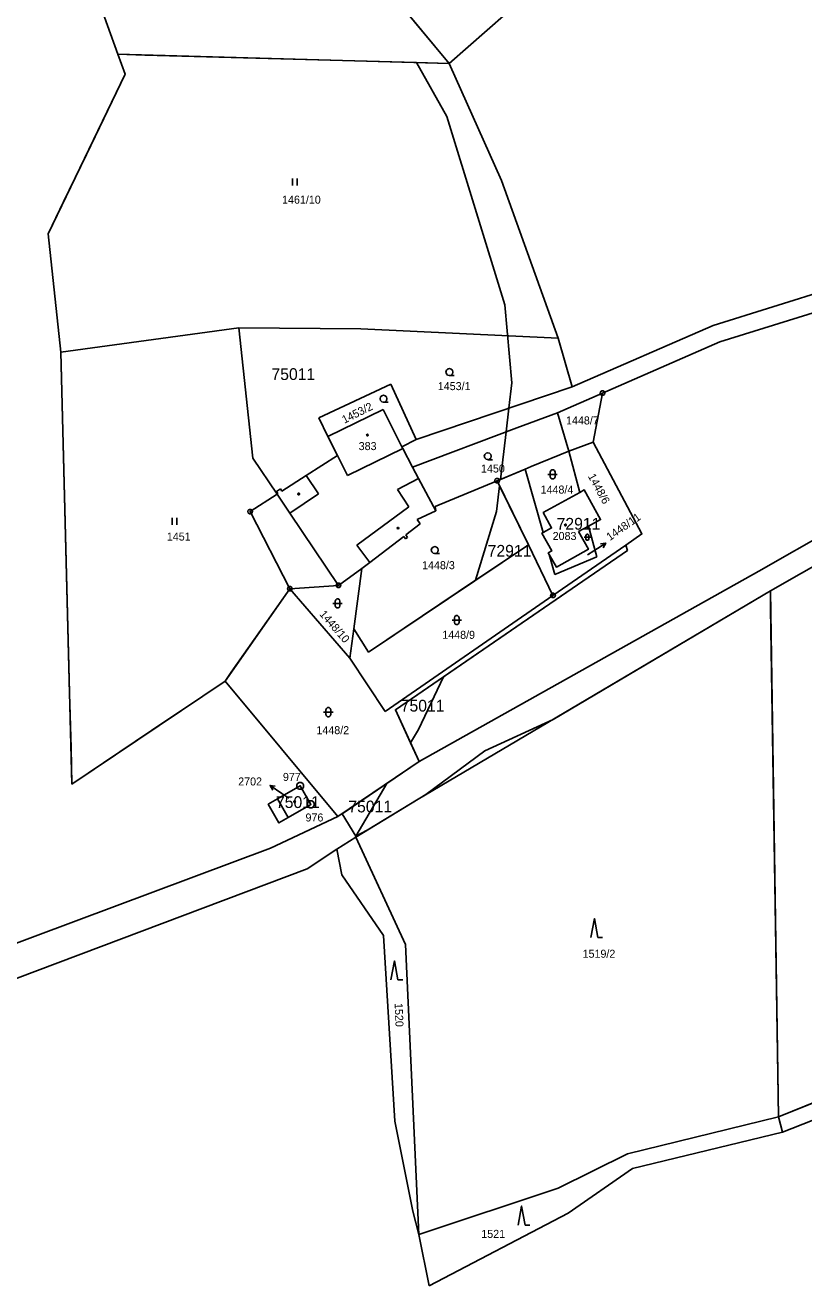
# Model space of a CAD drawing. Extents: x -779618 to -776429, y -1144546 to -1143350.
# Drawn here: x -778336.8 to -778171.4, y -1144372.2 to -1144104.5 of the extents above; entities that cross this region are included whole.
import ezdxf

# ---------------------------------------------------------------- set-up
doc = ezdxf.new("R2010")
doc.units = 0
for name, color, linetype in [('1', 7, 'Continuous'), ('11', 7, 'Continuous'), ('12', 7, 'Continuous'), ('2', 7, 'Continuous'), ('3', 7, 'Continuous'), ('4', 7, 'Continuous'), ('5', 7, 'Continuous'), ('7', 7, 'Continuous'), ('8', 7, 'Continuous')]:
    doc.layers.add(name, color=color, linetype=linetype)

msp = doc.modelspace()

# ---------------------------------------------------------------- linework, layer by layer
at = {"layer": '1'}
for p, q in [((-778333.76, -1144064.04), (-778317.1, -1144110.63)), ((-778221.57, -1144090.47), (-778246.75, -1144112.55)), ((-778246.75, -1144112.55), (-778261.48, -1144094.78)), ((-778246.75, -1144112.55), (-778317.1, -1144110.63)), ((-778317.1, -1144110.63), (-778315.59, -1144114.87)), ((-778246.75, -1144112.55), (-778235.6, -1144137.44)), ((-778315.59, -1144114.87), (-778331.9, -1144148.75)), ((-778235.6, -1144137.44), (-778223.57, -1144170.95)), ((-778331.9, -1144148.75), (-778329.24, -1144173.92)), ((-778151.55, -1144156.01), (-778190.64, -1144168.24)), ((-778189.22, -1144171.73), (-778150.71, -1144159.71)), ((-778329.24, -1144173.92), (-778291.43, -1144168.7)), ((-778291.43, -1144168.7), (-778265.49, -1144168.91)), ((-778291.43, -1144168.7), (-778288.42, -1144196.4)), ((-778265.49, -1144168.91), (-778223.57, -1144170.95)), ((-778190.64, -1144168.24), (-778220.58, -1144181.27)), ((-778223.57, -1144170.95), (-778220.58, -1144181.27)), ((-778214.15, -1144182.59), (-778189.22, -1144171.73)), ((-778329.24, -1144173.92), (-778326.87, -1144265.61)), ((-778274.39, -1144187.86), (-778259.15, -1144180.66)), ((-778259.15, -1144180.66), (-778253.71, -1144192.43)), ((-778253.71, -1144192.43), (-778220.58, -1144181.27)), ((-778214.15, -1144182.59), (-778223.68, -1144186.74)), ((-778216.1, -1144193.02), (-778214.15, -1144182.59)), ((-778260.78, -1144186.1), (-778272.49, -1144191.83)), ((-778256.78, -1144194.01), (-778260.78, -1144186.1)), ((-778272.49, -1144191.83), (-778274.39, -1144187.86)), ((-778223.68, -1144186.74), (-778232.37, -1144189.95)), ((-778223.68, -1144186.74), (-778221.32, -1144194.88)), ((-778270.45, -1144195.87), (-778272.49, -1144191.83)), ((-778232.37, -1144189.95), (-778254.5, -1144198.3)), ((-778253.71, -1144192.43), (-778256.78, -1144194.01)), ((-778256.78, -1144194.01), (-778256.6, -1144194.37)), ((-778256.6, -1144194.37), (-778254.5, -1144198.3)), ((-778221.32, -1144194.88), (-778216.1, -1144193.02)), ((-778216.1, -1144193.02), (-778205.76, -1144212.5)), ((-778288.42, -1144196.4), (-778283.29, -1144204.06)), ((-778277.08, -1144200.1), (-778270.45, -1144195.87)), ((-778229.32, -1144198.18), (-778221.32, -1144194.88)), ((-778221.32, -1144194.88), (-778218.98, -1144203.69)), ((-778254.5, -1144198.3), (-778253.22, -1144200.7)), ((-778236.52, -1144201.19), (-778230.55, -1144198.73)), ((-778230.55, -1144198.73), (-778229.32, -1144198.18)), ((-778230.55, -1144198.73), (-778226.78, -1144212.21)), ((-778282.26, -1144203.4), (-778277.08, -1144200.1)), ((-778249.54, -1144207.59), (-778253.22, -1144200.7)), ((-778236.52, -1144201.19), (-778249.7, -1144206.7)), ((-778229.89, -1144214.82), (-778236.52, -1144201.19)), ((-778149.53, -1144202.42), (-778180.92, -1144220.4)), ((-778283.29, -1144204.06), (-778289, -1144207.76)), ((-778283.4, -1144203.47), (-778282.56, -1144202.93)), ((-778283.1, -1144203.94), (-778283.4, -1144203.47)), ((-778283.1, -1144203.94), (-778283.29, -1144204.06)), ((-778282.56, -1144202.93), (-778282.26, -1144203.4)), ((-778218.98, -1144203.69), (-778226.75, -1144207.97)), ((-778218.02, -1144203.16), (-778218.98, -1144203.69)), ((-778214.57, -1144209.43), (-778218.02, -1144203.16)), ((-778289, -1144207.76), (-778280.57, -1144224.15)), ((-778249.54, -1144207.59), (-778253.52, -1144209.42)), ((-778249.7, -1144206.7), (-778249.54, -1144207.59)), ((-778226.75, -1144207.97), (-778224.97, -1144211.2)), ((-778178.49, -1144224.58), (-778146.92, -1144206.52)), ((-778255.96, -1144212.69), (-778252.9, -1144210.33)), ((-778253.52, -1144209.42), (-778252.9, -1144210.33)), ((-778217.09, -1144210.82), (-778214.57, -1144209.43)), ((-778256.39, -1144213.01), (-778263.61, -1144218.57)), ((-778256.39, -1144213.01), (-778255.98, -1144213.54)), ((-778255.55, -1144213.22), (-778255.98, -1144213.54)), ((-778255.96, -1144212.69), (-778255.55, -1144213.22)), ((-778226.78, -1144212.21), (-778227.01, -1144212.33)), ((-778227.01, -1144212.33), (-778224.94, -1144216.1)), ((-778224.97, -1144211.2), (-778226.78, -1144212.21)), ((-778219.22, -1144212), (-778217.09, -1144210.82)), ((-778217.15, -1144215.75), (-778219.22, -1144212)), ((-778215.36, -1144217.35), (-778217.09, -1144210.82)), ((-778205.76, -1144212.5), (-778209.16, -1144214.85)), ((-778229.89, -1144214.82), (-778263.83, -1144237.57)), ((-778208.84, -1144216), (-778258.16, -1144249.82)), ((-778224.67, -1144225.55), (-778229.89, -1144214.82)), ((-778224.94, -1144216.1), (-778225.69, -1144216.51)), ((-778209.16, -1144214.85), (-778224.67, -1144225.55)), ((-778223.93, -1144219.55), (-778217.15, -1144215.75)), ((-778209.16, -1144214.85), (-778208.84, -1144216)), ((-778263.61, -1144218.57), (-778265.29, -1144219.86)), ((-778225.69, -1144216.51), (-778225.49, -1144216.83)), ((-778225.49, -1144216.83), (-778223.93, -1144219.55)), ((-778225.49, -1144216.83), (-778224.29, -1144221.13)), ((-778224.29, -1144221.13), (-778215.36, -1144217.35)), ((-778270.22, -1144223.41), (-778265.29, -1144219.86)), ((-778265.29, -1144219.86), (-778267, -1144232.68)), ((-778180.92, -1144220.4), (-778253.1, -1144260.82)), ((-778294.34, -1144243.76), (-778280.57, -1144224.15)), ((-778280.57, -1144224.15), (-778270.22, -1144223.41)), ((-778280.57, -1144224.15), (-778267.82, -1144238.85)), ((-778260.35, -1144250.17), (-778224.67, -1144225.55)), ((-778253.31, -1144268.82), (-778178.49, -1144224.58)), ((-778176.74, -1144336.28), (-778178.49, -1144224.58)), ((-778267, -1144232.68), (-778267.82, -1144238.85)), ((-778263.83, -1144237.57), (-778267, -1144232.68)), ((-778267.82, -1144238.85), (-778260.35, -1144250.17)), ((-778326.87, -1144265.61), (-778294.34, -1144243.76)), ((-778294.34, -1144243.76), (-778270.35, -1144272.53)), ((-778258.16, -1144249.82), (-778253.1, -1144260.82)), ((-778270.35, -1144272.53), (-778253.1, -1144260.82)), ((-778283.18, -1144268.74), (-778278.38, -1144266)), ((-778278.38, -1144266), (-778276.11, -1144269.93)), ((-778285.18, -1144269.9), (-778283.18, -1144268.74)), ((-778266.56, -1144276.92), (-778253.31, -1144268.82)), ((-778282.89, -1144273.86), (-778285.18, -1144269.9)), ((-778276.11, -1144269.93), (-778280.9, -1144272.72)), ((-778270.35, -1144272.53), (-778284.7, -1144279.2)), ((-778280.9, -1144272.72), (-778282.89, -1144273.86)), ((-778270.62, -1144279.47), (-778266.56, -1144276.92)), ((-778266.56, -1144276.92), (-778255.99, -1144299.7)), ((-778284.7, -1144279.2), (-778412.04, -1144326.89)), ((-778276.92, -1144283.59), (-778270.62, -1144279.47)), ((-778269.55, -1144284.9), (-778270.62, -1144279.47)), ((-778408.54, -1144333.25), (-778276.92, -1144283.59)), ((-778260.69, -1144297.75), (-778269.55, -1144284.9)), ((-778258.26, -1144337.23), (-778260.69, -1144297.75)), ((-778253.17, -1144361.3), (-778255.99, -1144299.7)), ((-778144.36, -1144323.21), (-778176.74, -1144336.28)), ((-778208.83, -1144344.14), (-778176.74, -1144336.28)), ((-778176.74, -1144336.28), (-778175.9, -1144339.55)), ((-778175.9, -1144339.55), (-778161.95, -1144334)), ((-778254.42, -1144356.35), (-778258.26, -1144337.23)), ((-778175.9, -1144339.55), (-778207.79, -1144347.23)), ((-778223.59, -1144351.44), (-778208.83, -1144344.14)), ((-778207.79, -1144347.23), (-778221.44, -1144356.76)), ((-778253.17, -1144361.3), (-778223.59, -1144351.44)), ((-778253.17, -1144361.3), (-778254.42, -1144356.35)), ((-778221.44, -1144356.76), (-778250.96, -1144372.17)), ((-778250.96, -1144372.17), (-778253.17, -1144361.3))]:
    msp.add_line(p, q, dxfattribs=at)
at = {"layer": '11'}
msp.add_line((-778266.53, -1144276.65), (-778259.98, -1144265.49), dxfattribs=at)
for points in [[(-778272.66, -1144086.7), (-778261.48, -1144094.78), (-778246.75, -1144112.55), (-778253.65, -1144112.36)], [(-778241.11, -1144222.34), (-778263.83, -1144237.57), (-778267, -1144232.68), (-778265.29, -1144219.86), (-778270.22, -1144223.41), (-778280.57, -1144224.15), (-778293.02, -1144241.88), (-778294.34, -1144243.76), (-778298.87, -1144246.8), (-778306.69, -1144252.05), (-778326.87, -1144265.61), (-778327.07, -1144257.9), (-778327.37, -1144246.35), (-778329.24, -1144173.92), (-778331.9, -1144148.75), (-778328.64, -1144141.98), (-778323.78, -1144131.88), (-778315.59, -1144114.87), (-778317.1, -1144110.63), (-778311.4, -1144110.79), (-778253.65, -1144112.36)], [(-778235.85, -1144200.91), (-778234.65, -1144190.81), (-778234.06, -1144185.81), (-778233.42, -1144180.37), (-778234.91, -1144163.87), (-778247.21, -1144123.81), (-778253.65, -1144112.36)], [(-778235.85, -1144200.91), (-778230.55, -1144198.73), (-778229.32, -1144198.18), (-778221.32, -1144194.88), (-778223.68, -1144186.74), (-778214.15, -1144182.59), (-778216.1, -1144193.02), (-778205.76, -1144212.5), (-778209.16, -1144214.85), (-778208.84, -1144216), (-778247.94, -1144242.81)], [(-778236, -1144202.25), (-778229.89, -1144214.82), (-778241.11, -1144222.34)], [(-778241.11, -1144222.34), (-778236.65, -1144207.72), (-778236, -1144202.25)], [(-778236, -1144202.25), (-778236.52, -1144201.19), (-778235.85, -1144200.91)], [(-778266.53, -1144276.65), (-778264.12, -1144275.43), (-778253.31, -1144268.82), (-778251.68, -1144267.86), (-778239.17, -1144258.55), (-778224.64, -1144251.87), (-778178.49, -1144224.58), (-778178.43, -1144228.31), (-778176.74, -1144336.28), (-778168.18, -1144332.82), (-778164.36, -1144334.96), (-778161.95, -1144334), (-778154.97, -1144337.7)], [(-778254.92, -1144256.87), (-778258.16, -1144249.82), (-778247.94, -1144242.81)], [(-778254.92, -1144256.87), (-778253.24, -1144254.01), (-778247.94, -1144242.81)], [(-778254.92, -1144256.87), (-778253.1, -1144260.82), (-778259.98, -1144265.49)], [(-778266.53, -1144276.65), (-778269.49, -1144271.95), (-778259.98, -1144265.49)]]:
    msp.add_lwpolyline(points, dxfattribs=at)
for points in [[(-778219.22, -1144212), (-778217.09, -1144210.82), (-778214.57, -1144209.43), (-778218.02, -1144203.16), (-778218.98, -1144203.69), (-778226.75, -1144207.97), (-778224.97, -1144211.2), (-778226.78, -1144212.21), (-778227.01, -1144212.33), (-778224.94, -1144216.1), (-778225.69, -1144216.51), (-778225.49, -1144216.83), (-778223.93, -1144219.55), (-778217.15, -1144215.75)], [(-778283.18, -1144268.74), (-778278.38, -1144266), (-778276.11, -1144269.93), (-778280.9, -1144272.72), (-778282.89, -1144273.86), (-778285.18, -1144269.9)]]:
    msp.add_lwpolyline(points, close=True, dxfattribs=at)
at = {"layer": '12'}
for p, q in [((-778260.78, -1144186.1), (-778272.49, -1144191.83)), ((-778256.78, -1144194.01), (-778260.78, -1144186.1)), ((-778270.45, -1144195.87), (-778272.49, -1144191.83)), ((-778268.3, -1144200.11), (-778256.6, -1144194.37)), ((-778256.78, -1144194.01), (-778256.6, -1144194.37)), ((-778270.45, -1144195.87), (-778268.3, -1144200.11)), ((-778218.98, -1144203.69), (-778226.75, -1144207.97)), ((-778218.02, -1144203.16), (-778218.98, -1144203.69)), ((-778214.57, -1144209.43), (-778218.02, -1144203.16)), ((-778226.75, -1144207.97), (-778224.97, -1144211.2)), ((-778217.09, -1144210.82), (-778214.57, -1144209.43)), ((-778226.78, -1144212.21), (-778227.01, -1144212.33)), ((-778227.01, -1144212.33), (-778224.94, -1144216.1)), ((-778224.97, -1144211.2), (-778226.78, -1144212.21)), ((-778219.22, -1144212), (-778217.09, -1144210.82)), ((-778217.15, -1144215.75), (-778219.22, -1144212)), ((-778224.94, -1144216.1), (-778225.69, -1144216.51)), ((-778223.93, -1144219.55), (-778217.15, -1144215.75)), ((-778225.69, -1144216.51), (-778225.49, -1144216.83)), ((-778225.49, -1144216.83), (-778223.93, -1144219.55)), ((-778283.18, -1144268.74), (-778278.38, -1144266)), ((-778278.38, -1144266), (-778276.11, -1144269.93)), ((-778283.18, -1144268.74), (-778280.9, -1144272.72)), ((-778276.11, -1144269.93), (-778280.9, -1144272.72))]:
    msp.add_line(p, q, dxfattribs=at)
at = {"layer": '3'}
for p, q in [((-778279.99, -1144136.99), (-778279.99, -1144138.49)), ((-778278.99, -1144138.49), (-778278.99, -1144136.99)), ((-778305.57, -1144209.07), (-778305.57, -1144210.57)), ((-778304.57, -1144210.57), (-778304.57, -1144209.07))]:
    msp.add_line(p, q, dxfattribs=at)
for points in [[(-778246.67, -1144178.85), (-778247.05, -1144178.75), (-778247.32, -1144178.48), (-778247.42, -1144178.11), (-778247.32, -1144177.74), (-778247.05, -1144177.47), (-778246.68, -1144177.37), (-778246.31, -1144177.47), (-778246.04, -1144177.74), (-778245.94, -1144178.12), (-778246.04, -1144178.5), (-778246.31, -1144178.77), (-778246.69, -1144178.87), (-778245.69, -1144178.87)], [(-778260.67, -1144184.51), (-778261.05, -1144184.41), (-778261.32, -1144184.14), (-778261.42, -1144183.77), (-778261.32, -1144183.4), (-778261.05, -1144183.13), (-778260.68, -1144183.03), (-778260.31, -1144183.13), (-778260.04, -1144183.4), (-778259.94, -1144183.78), (-778260.04, -1144184.16), (-778260.31, -1144184.43), (-778260.69, -1144184.53), (-778259.69, -1144184.53)], [(-778238.51, -1144196.72), (-778238.89, -1144196.62), (-778239.16, -1144196.35), (-778239.26, -1144195.98), (-778239.16, -1144195.61), (-778238.89, -1144195.34), (-778238.52, -1144195.24), (-778238.15, -1144195.34), (-778237.88, -1144195.61), (-778237.78, -1144195.99), (-778237.88, -1144196.37), (-778238.15, -1144196.64), (-778238.53, -1144196.74), (-778237.53, -1144196.74)], [(-778225.75, -1144199.84), (-778224.48, -1144199.84), (-778223.75, -1144199.84)], [(-778218.05, -1144213.2), (-778217.2, -1144213.2), (-778216.71, -1144213.2)], [(-778249.77, -1144216.65), (-778250.15, -1144216.55), (-778250.42, -1144216.28), (-778250.52, -1144215.91), (-778250.42, -1144215.54), (-778250.15, -1144215.27), (-778249.78, -1144215.17), (-778249.41, -1144215.27), (-778249.14, -1144215.54), (-778249.04, -1144215.92), (-778249.14, -1144216.3), (-778249.41, -1144216.57), (-778249.79, -1144216.67), (-778248.79, -1144216.67)], [(-778271.44, -1144227.25), (-778270.17, -1144227.25), (-778269.44, -1144227.25)], [(-778246.12, -1144230.79), (-778244.85, -1144230.79), (-778244.12, -1144230.79)], [(-778273.4, -1144250.36), (-778272.13, -1144250.36), (-778271.4, -1144250.36)], [(-778216.63, -1144298.17), (-778215.88, -1144294.17), (-778215.13, -1144298.17), (-778214.13, -1144298.17)], [(-778259.1, -1144307.18), (-778258.35, -1144303.18), (-778257.6, -1144307.18), (-778256.6, -1144307.18)], [(-778232.08, -1144359.26), (-778231.33, -1144355.26), (-778230.58, -1144359.26), (-778229.58, -1144359.26)]]:
    msp.add_lwpolyline(points, dxfattribs=at)
for points in [[(-778225.25, -1144199.34), (-778225.15, -1144199.05), (-778224.9, -1144198.87), (-778224.59, -1144198.87), (-778224.34, -1144199.05), (-778224.24, -1144199.34), (-778224.24, -1144200.34), (-778224.34, -1144200.63), (-778224.59, -1144200.81), (-778224.9, -1144200.81), (-778225.15, -1144200.63), (-778225.25, -1144200.34)], [(-778217.71, -1144212.87), (-778217.65, -1144212.67), (-778217.48, -1144212.55), (-778217.27, -1144212.55), (-778217.11, -1144212.67), (-778217.04, -1144212.87), (-778217.04, -1144213.54), (-778217.11, -1144213.73), (-778217.27, -1144213.85), (-778217.48, -1144213.85), (-778217.65, -1144213.73), (-778217.71, -1144213.54)], [(-778270.94, -1144226.75), (-778270.84, -1144226.46), (-778270.59, -1144226.28), (-778270.28, -1144226.28), (-778270.03, -1144226.46), (-778269.93, -1144226.75), (-778269.93, -1144227.75), (-778270.03, -1144228.04), (-778270.28, -1144228.22), (-778270.59, -1144228.22), (-778270.84, -1144228.04), (-778270.94, -1144227.75)], [(-778245.62, -1144230.29), (-778245.52, -1144230), (-778245.27, -1144229.82), (-778244.96, -1144229.82), (-778244.71, -1144230), (-778244.61, -1144230.29), (-778244.61, -1144231.29), (-778244.71, -1144231.58), (-778244.96, -1144231.76), (-778245.27, -1144231.76), (-778245.52, -1144231.58), (-778245.62, -1144231.29)], [(-778272.9, -1144249.86), (-778272.8, -1144249.57), (-778272.55, -1144249.39), (-778272.24, -1144249.39), (-778271.99, -1144249.57), (-778271.89, -1144249.86), (-778271.89, -1144250.86), (-778271.99, -1144251.15), (-778272.24, -1144251.33), (-778272.55, -1144251.33), (-778272.8, -1144251.15), (-778272.9, -1144250.86)]]:
    msp.add_lwpolyline(points, close=True, dxfattribs=at)
at = {"layer": '4'}
for p, q in [((-778268.3, -1144200.11), (-778256.6, -1144194.37)), ((-778270.45, -1144195.87), (-778268.3, -1144200.11)), ((-778274.47, -1144203.97), (-778277.08, -1144200.1)), ((-778253.22, -1144200.7), (-778257.71, -1144203.09)), ((-778283.29, -1144204.06), (-778280.56, -1144208.11)), ((-778280.56, -1144208.11), (-778274.47, -1144203.97)), ((-778257.71, -1144203.09), (-778255.32, -1144206.76)), ((-778270.22, -1144223.41), (-778280.56, -1144208.11)), ((-778255.32, -1144206.76), (-778266.32, -1144214.89)), ((-778266.32, -1144214.89), (-778263.61, -1144218.57)), ((-778283.18, -1144268.74), (-778280.9, -1144272.72))]:
    msp.add_line(p, q, dxfattribs=at)
at = {"layer": '5'}
for points in [[(-778264.1, -1144191.33), (-778264, -1144191.35), (-778263.95, -1144191.44), (-778263.93, -1144191.5), (-778263.95, -1144191.59), (-778264.03, -1144191.66), (-778264.1, -1144191.67), (-778264.19, -1144191.64), (-778264.25, -1144191.58), (-778264.27, -1144191.5), (-778264.25, -1144191.41), (-778264.17, -1144191.34)], [(-778278.61, -1144203.86), (-778278.52, -1144204.01), (-778278.61, -1144204.16), (-778278.79, -1144204.16), (-778278.88, -1144204.01), (-778278.79, -1144203.86)], [(-778222.03, -1144210.43), (-778221.93, -1144210.45), (-778221.88, -1144210.54), (-778221.86, -1144210.6), (-778221.88, -1144210.69), (-778221.96, -1144210.76), (-778222.03, -1144210.77), (-778222.12, -1144210.74), (-778222.18, -1144210.68), (-778222.2, -1144210.6), (-778222.18, -1144210.51), (-778222.1, -1144210.44)], [(-778257.51, -1144211.1), (-778257.42, -1144211.25), (-778257.51, -1144211.4), (-778257.69, -1144211.4), (-778257.78, -1144211.25), (-778257.69, -1144211.1)], [(-778279.56, -1144269.18), (-778279.46, -1144269.2), (-778279.41, -1144269.29), (-778279.39, -1144269.35), (-778279.41, -1144269.44), (-778279.49, -1144269.51), (-778279.56, -1144269.52), (-778279.65, -1144269.49), (-778279.71, -1144269.43), (-778279.73, -1144269.35), (-778279.71, -1144269.26), (-778279.63, -1144269.19)]]:
    msp.add_lwpolyline(points, close=True, dxfattribs=at)
at = {"layer": '7'}
for p, q in [((-778217.31, -1144216.95), (-778215.97, -1144216.08)), ((-778213.45, -1144214.45), (-778215.97, -1144216.08)), ((-778284.76, -1144265.91), (-778282.29, -1144267.61)), ((-778280.78, -1144268.64), (-778282.29, -1144267.61))]:
    msp.add_line(p, q, dxfattribs=at)
for points in [[(-778214.56, -1144214.57), (-778213.45, -1144214.45), (-778214.02, -1144215.41)], [(-778284.22, -1144266.89), (-778284.76, -1144265.91), (-778283.66, -1144266.07)]]:
    msp.add_lwpolyline(points, dxfattribs=at)
at = {"layer": '8'}
for p, q in [((-778214.27, -1144182.59), (-778214.03, -1144182.59)), ((-778236.64, -1144201.19), (-778236.4, -1144201.19)), ((-778289.12, -1144207.76), (-778288.88, -1144207.76)), ((-778280.69, -1144224.15), (-778280.45, -1144224.15)), ((-778270.34, -1144223.41), (-778270.1, -1144223.41)), ((-778224.79, -1144225.55), (-778224.55, -1144225.55)), ((-778278.43, -1144266), (-778278.33, -1144266)), ((-778276.16, -1144269.93), (-778276.06, -1144269.93))]:
    msp.add_line(p, q, dxfattribs=at)
for points in [[(-778214, -1144182.11), (-778213.75, -1144182.29), (-778213.65, -1144182.58), (-778213.75, -1144182.87), (-778214, -1144183.05), (-778214.31, -1144183.05), (-778214.56, -1144182.87), (-778214.66, -1144182.58), (-778214.56, -1144182.29), (-778214.31, -1144182.11)], [(-778236.37, -1144200.71), (-778236.12, -1144200.89), (-778236.02, -1144201.18), (-778236.12, -1144201.47), (-778236.37, -1144201.65), (-778236.68, -1144201.65), (-778236.93, -1144201.47), (-778237.03, -1144201.18), (-778236.93, -1144200.89), (-778236.68, -1144200.71)], [(-778288.85, -1144207.28), (-778288.6, -1144207.46), (-778288.5, -1144207.75), (-778288.6, -1144208.04), (-778288.85, -1144208.22), (-778289.16, -1144208.22), (-778289.41, -1144208.04), (-778289.51, -1144207.75), (-778289.41, -1144207.46), (-778289.16, -1144207.28)], [(-778280.42, -1144223.67), (-778280.17, -1144223.85), (-778280.07, -1144224.14), (-778280.17, -1144224.43), (-778280.42, -1144224.61), (-778280.73, -1144224.61), (-778280.98, -1144224.43), (-778281.08, -1144224.14), (-778280.98, -1144223.85), (-778280.73, -1144223.67)], [(-778270.07, -1144222.93), (-778269.82, -1144223.11), (-778269.72, -1144223.4), (-778269.82, -1144223.69), (-778270.07, -1144223.87), (-778270.38, -1144223.87), (-778270.63, -1144223.69), (-778270.73, -1144223.4), (-778270.63, -1144223.11), (-778270.38, -1144222.93)], [(-778224.52, -1144225.07), (-778224.27, -1144225.25), (-778224.17, -1144225.54), (-778224.27, -1144225.83), (-778224.52, -1144226.01), (-778224.83, -1144226.01), (-778225.08, -1144225.83), (-778225.18, -1144225.54), (-778225.08, -1144225.25), (-778224.83, -1144225.07)], [(-778278.19, -1144265.28), (-778277.85, -1144265.47), (-778277.66, -1144265.81), (-778277.66, -1144266.2), (-778277.85, -1144266.54), (-778278.19, -1144266.73), (-778278.58, -1144266.73), (-778278.92, -1144266.54), (-778279.11, -1144266.2), (-778279.11, -1144265.81), (-778278.92, -1144265.47), (-778278.58, -1144265.28)], [(-778275.92, -1144269.21), (-778275.58, -1144269.4), (-778275.39, -1144269.74), (-778275.39, -1144270.13), (-778275.58, -1144270.47), (-778275.92, -1144270.66), (-778276.31, -1144270.66), (-778276.65, -1144270.47), (-778276.84, -1144270.13), (-778276.84, -1144269.74), (-778276.65, -1144269.4), (-778276.31, -1144269.21)]]:
    msp.add_lwpolyline(points, close=True, dxfattribs=at)

# ---------------------------------------------------------------- texts
at = {"layer": '11'}
for s, p in [('75011', (-778284.48, -1144179.8)), ('72911', (-778223.9, -1144211.59)), ('72911', (-778238.55, -1144217.33)), ('75011', (-778257.02, -1144250.22)), ('75011', (-778283.52, -1144270.7)), ('75011', (-778268.15, -1144271.63))]:
    msp.add_text(s, height=2.5, dxfattribs=at).set_placement(p)
at = {"layer": '2'}
for s, height, p in [('1461/10', 1.7, (-778282.23, -1144142.35)), ('1453/1', 1.7, (-778249.14, -1144181.95)), ('1448/7', 1.7, (-778221.9, -1144189.24)), ('383', 1.7, (-778265.95, -1144194.69)), ('1450', 1.7, (-778239.96, -1144199.45)), ('1448/4', 1.7, (-778227.3, -1144203.92)), ('1451', 1.7, (-778306.71, -1144213.9)), ('2083', 1.7, (-778224.74, -1144213.78)), ('1448/3', 1.7, (-778252.48, -1144219.98)), ('1448/11', 0.1, (-778217.29, -1144216.95)), ('1448/9', 1.7, (-778248.19, -1144234.77)), ('1448/2', 1.7, (-778274.93, -1144255.02)), ('2702', 0.1, (-778280.77, -1144268.64)), ('1519/2', 1.7, (-778218.38, -1144302.5)), ('1521', 1.7, (-778239.9, -1144362))]:
    msp.add_text(s, height=height, dxfattribs=at).set_placement(p)
for s, rotation, p in [('1453/2', 26.5852, (-778269, -1144189.1)), ('1448/6', 298.7402, (-778217.31, -1144200.23)), ('1448/10', 311.0015, (-778274.39, -1144229.6)), ('1520', 272.2122, (-778258.31, -1144312.16))]:
    msp.add_text(s, height=1.7, rotation=rotation, dxfattribs=at).set_placement(p)
at = {"layer": '7'}
msp.add_text('1448/11', height=1.7, rotation=35.1223, dxfattribs=at).set_placement((-778212.58, -1144214.02))
msp.add_text('2702', height=1.7, dxfattribs=at).set_placement((-778291.55, -1144265.91))
at = {"layer": '8'}
for s, p in [('977', (-778282.05, -1144264.95)), ('976', (-778277.25, -1144273.56))]:
    msp.add_text(s, height=1.7, dxfattribs=at).set_placement(p)

doc.saveas('drawing.dxf')
